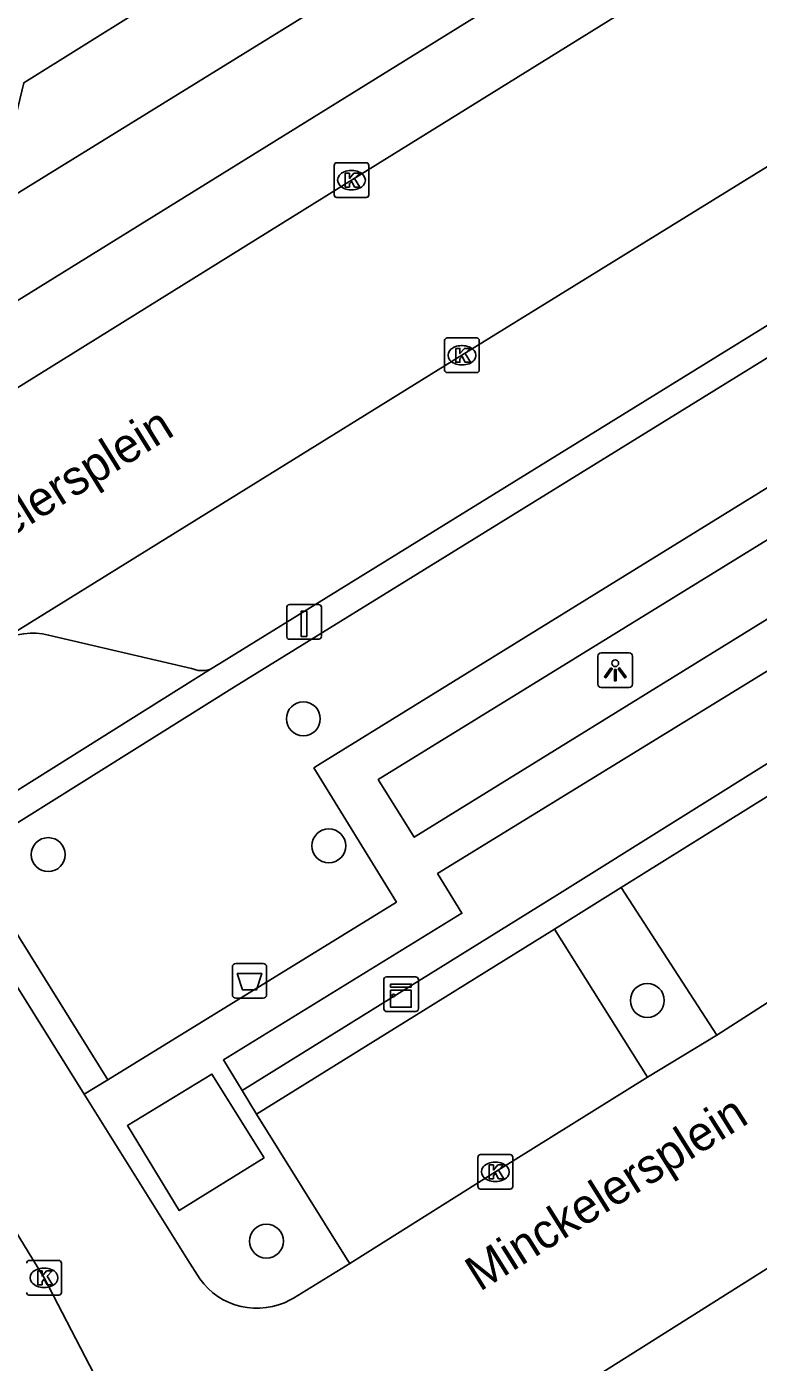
# Model space of a CAD drawing. Extents: x 159280 to 160375, y 384531 to 385872.
# Drawn here: x 159968.45 to 159989.56, y 385247.04 to 385285.56 of the extents above; entities that cross this region are included whole.
import ezdxf

# ---------------------------------------------------------------- set-up
doc = ezdxf.new("R2010")
doc.units = 0
for name, color, linetype in [('IMGEO_Afvalbak', 7, 'Continuous'), ('IMGEO_Boom', 7, 'Continuous'), ('IMGEO_Haag', 7, 'Continuous'), ('IMGEO_Kast', 7, 'Continuous'), ('IMGEO_Kolk', 7, 'Continuous'), ('IMGEO_Laadpaal', 7, 'Continuous'), ('IMGEO_Lichtpunt', 7, 'Continuous'), ('IMGEO_Openbare_ruimte_label', 7, 'Continuous'), ('IMGEO_Pand', 7, 'Continuous'), ('IMGEO_Parkeervlak_open', 7, 'Continuous'), ('IMGEO_Rijbaan_lokaal_open', 7, 'Continuous'), ('IMGEO_Voetpad_open', 7, 'Continuous')]:
    doc.layers.add(name, color=color, linetype=linetype)

msp = doc.modelspace()

# ---------------------------------------------------------------- linework, layer by layer
at = {"layer": 'IMGEO_Afvalbak'}
for p, q in [((159974.482, 385258.539), (159975.272, 385258.539)), ((159975.272, 385258.539), (159974.482, 385258.539)), ((159974.382, 385257.639), (159974.382, 385258.439)), ((159974.382, 385258.439), (159974.382, 385257.639)), ((159975.372, 385258.439), (159975.372, 385257.639)), ((159975.372, 385257.639), (159975.372, 385258.439)), ((159975.272, 385257.539), (159974.482, 385257.539)), ((159974.482, 385257.539), (159975.272, 385257.539))]:
    msp.add_line(p, q, dxfattribs=at)
msp.add_lwpolyline([(159974.525, 385258.253), (159975.229, 385258.253), (159975.08, 385257.783), (159974.674, 385257.783), (159974.525, 385258.253)], dxfattribs=at)
for centre, start, end in [((159974.482, 385258.439), 90, 180), ((159974.482, 385258.439), 90, 180), ((159975.272, 385258.439), 0, 90), ((159975.272, 385258.439), 360, 90), ((159974.482, 385257.639), 180, 270), ((159974.482, 385257.639), 180, 270), ((159975.272, 385257.639), 270, 0), ((159975.272, 385257.639), 270, 0)]:
    msp.add_arc(centre, 0.1, start, end, dxfattribs=at)
at = {"layer": 'IMGEO_Boom'}
for centre in [(159976.431, 385265.597), (159977.165, 385261.932), (159969.069, 385261.68), (159986.355, 385257.474), (159975.365, 385250.532)]:
    msp.add_circle(centre, 0.489, dxfattribs=at)
at = {"layer": 'IMGEO_Haag'}
for points in [[(160006.37, 385286.931), (160005.192, 385286.17), (160005.08, 385286.072), (160004.987, 385285.842), (160004.817, 385285.45), (160004.545, 385285.121), (160004.193, 385284.88), (159974.447, 385266.519), (159967.726, 385262.309), (159967.447, 385262.046), (159967.263, 385261.71), (159967.191, 385261.333), (159967.238, 385260.953), (159967.4, 385260.605), (159970.788, 385255.187)], [(160022.754, 385284.958), (160010.962, 385277.594), (159990.424, 385264.684), (159983.826, 385260.557), (159974.665, 385254.877)], [(159983.682, 385259.527), (159985.603, 385260.731)]]:
    msp.add_lwpolyline(points, dxfattribs=at)
at = {"layer": 'IMGEO_Kast'}
for p, q in [((159978.826, 385258.154), (159979.667, 385258.154)), ((159979.667, 385258.154), (159978.826, 385258.154)), ((159978.751, 385257.229), (159978.751, 385258.07)), ((159978.751, 385258.07), (159978.751, 385257.229)), ((159979.751, 385258.079), (159979.751, 385257.238)), ((159979.751, 385257.238), (159979.751, 385258.079)), ((159979.676, 385257.154), (159978.835, 385257.154)), ((159978.835, 385257.154), (159979.676, 385257.154))]:
    msp.add_line(p, q, dxfattribs=at)
for points in [[(159978.946, 385257.944), (159979.546, 385257.944), (159979.546, 385257.859), (159978.946, 385257.859), (159978.946, 385257.944)], [(159978.946, 385257.769), (159979.546, 385257.769), (159979.546, 385257.28), (159978.946, 385257.28), (159978.946, 385257.769)]]:
    msp.add_lwpolyline(points, dxfattribs=at)
msp.add_circle((159979.03, 385257.618), 0.0377, dxfattribs=at)
for centre, start, end in [((159978.829, 385258.076), 92.4484, 184.2845), ((159978.829, 385258.076), 92.4484, 184.2845), ((159979.673, 385258.076), 2.4484, 94.2845), ((159979.673, 385258.076), 2.4484, 94.2845), ((159978.829, 385257.232), 182.4484, 274.2845), ((159978.829, 385257.232), 182.4484, 274.2845), ((159979.673, 385257.232), 272.4484, 4.2845), ((159979.673, 385257.232), 272.4484, 4.2845)]:
    msp.add_arc(centre, 0.0779, start, end, dxfattribs=at)
at = {"layer": 'IMGEO_Kolk'}
for p, q in [((159977.393, 385281.634), (159978.245, 385281.634)), ((159977.318, 385280.708), (159977.318, 385281.56)), ((159977.806, 385281.414), (159977.831, 385281.414)), ((159978.319, 385281.56), (159978.319, 385280.708)), ((159978.245, 385280.634), (159977.393, 385280.634)), ((159977.829, 385280.854), (159977.804, 385280.854)), ((159980.506, 385275.656), (159980.506, 385276.508)), ((159980.581, 385276.582), (159981.433, 385276.582)), ((159980.994, 385276.362), (159981.019, 385276.362)), ((159981.507, 385276.508), (159981.507, 385275.656)), ((159981.433, 385275.582), (159980.581, 385275.582)), ((159981.017, 385275.802), (159980.992, 385275.802)), ((159981.47, 385252.104), (159981.47, 385252.956)), ((159981.545, 385253.03), (159982.397, 385253.03)), ((159981.958, 385252.81), (159981.983, 385252.81)), ((159982.471, 385252.956), (159982.471, 385252.104)), ((159982.397, 385252.03), (159981.545, 385252.03)), ((159981.981, 385252.25), (159981.956, 385252.25)), ((159968.523, 385249.975), (159969.375, 385249.975)), ((159968.936, 385249.755), (159968.961, 385249.755)), ((159969.449, 385249.901), (159969.449, 385249.049)), ((159969.375, 385248.975), (159968.523, 385248.975)), ((159968.959, 385249.195), (159968.934, 385249.195))]:
    msp.add_line(p, q, dxfattribs=at)
for points in [[(159977.393, 385281.634), (159978.245, 385281.634)], [(159977.318, 385280.708), (159977.318, 385281.56)], [(159977.639, 385281.334), (159977.762, 385281.334), (159977.762, 385281.183), (159977.892, 385281.334), (159978.056, 385281.334), (159977.91, 385281.183), (159978.063, 385280.934), (159977.911, 385280.934), (159977.826, 385281.098), (159977.762, 385281.031), (159977.762, 385280.934), (159977.639, 385280.934), (159977.639, 385281.334)], [(159978.319, 385281.56), (159978.319, 385280.708)], [(159978.245, 385280.634), (159977.393, 385280.634)], [(159980.506, 385275.656), (159980.506, 385276.508)], [(159980.581, 385276.582), (159981.433, 385276.582)], [(159980.827, 385276.282), (159980.95, 385276.282), (159980.95, 385276.131), (159981.08, 385276.282), (159981.244, 385276.282), (159981.098, 385276.131), (159981.251, 385275.882), (159981.099, 385275.882), (159981.014, 385276.046), (159980.95, 385275.979), (159980.95, 385275.882), (159980.827, 385275.882), (159980.827, 385276.282)], [(159981.507, 385276.508), (159981.507, 385275.656)], [(159981.433, 385275.582), (159980.581, 385275.582)], [(159981.47, 385252.104), (159981.47, 385252.956)], [(159981.545, 385253.03), (159982.397, 385253.03)], [(159982.471, 385252.956), (159982.471, 385252.104)], [(159981.791, 385252.73), (159981.914, 385252.73), (159981.914, 385252.579), (159982.044, 385252.73), (159982.208, 385252.73), (159982.062, 385252.579), (159982.215, 385252.33), (159982.063, 385252.33), (159981.978, 385252.494), (159981.914, 385252.427), (159981.914, 385252.33), (159981.791, 385252.33), (159981.791, 385252.73)], [(159982.397, 385252.03), (159981.545, 385252.03)], [(159968.523, 385249.975), (159969.375, 385249.975)], [(159968.769, 385249.675), (159968.892, 385249.675), (159968.892, 385249.524), (159969.022, 385249.675), (159969.186, 385249.675), (159969.04, 385249.524), (159969.193, 385249.275), (159969.041, 385249.275), (159968.956, 385249.439), (159968.892, 385249.372), (159968.892, 385249.275), (159968.769, 385249.275), (159968.769, 385249.675)], [(159969.449, 385249.901), (159969.449, 385249.049)], [(159969.375, 385248.975), (159968.523, 385248.975)]]:
    msp.add_lwpolyline(points, dxfattribs=at)
for centre, start, end in [((159977.395, 385281.558), 91.552, 178.448), ((159977.395, 385281.558), 91.552, 178.448), ((159978.243, 385281.558), 1.552, 88.448), ((159978.243, 385281.558), 1.552, 88.448), ((159977.395, 385280.71), 181.552, 268.448), ((159977.395, 385280.71), 181.552, 268.448), ((159978.243, 385280.71), 271.552, 358.448), ((159978.243, 385280.71), 271.552, 358.448), ((159980.583, 385276.506), 91.552, 178.448), ((159980.583, 385276.506), 91.552, 178.448), ((159981.431, 385276.506), 1.552, 88.448), ((159981.431, 385276.506), 1.552, 88.448), ((159980.583, 385275.658), 181.552, 268.448), ((159980.583, 385275.658), 181.552, 268.448), ((159981.431, 385275.658), 271.552, 358.448), ((159981.431, 385275.658), 271.552, 358.448), ((159981.547, 385252.954), 91.552, 178.448), ((159981.547, 385252.954), 91.552, 178.448), ((159982.395, 385252.954), 1.552, 88.448), ((159982.395, 385252.954), 1.552, 88.448), ((159981.547, 385252.106), 181.552, 268.448), ((159981.547, 385252.106), 181.552, 268.448), ((159982.395, 385252.106), 271.552, 358.448), ((159982.395, 385252.106), 271.552, 358.448), ((159968.525, 385249.899), 91.552, 178.448), ((159968.525, 385249.899), 91.552, 178.448), ((159969.373, 385249.899), 1.552, 88.448), ((159969.373, 385249.899), 1.552, 88.448), ((159968.525, 385249.051), 181.552, 268.448), ((159968.525, 385249.051), 181.552, 268.448), ((159969.373, 385249.051), 271.552, 358.448), ((159969.373, 385249.051), 271.552, 358.448)]:
    msp.add_arc(centre, 0.0765, start, end, dxfattribs=at)
for centre, major_axis, ratio, start_param, end_param in [((159977.805, 385281.134), (-0.387, 0.002), 0.722429, 4.712389, 7.853982), ((159977.83, 385281.134), (-0.39, 0.002), 0.717154, 1.570796, 4.712389), ((159980.993, 385276.082), (-0.387, 0.002), 0.722429, 4.712389, 7.853982), ((159981.018, 385276.082), (-0.39, 0.002), 0.717154, 1.570796, 4.712389), ((159981.957, 385252.53), (-0.387, 0.002), 0.722429, 4.712389, 7.853982), ((159981.982, 385252.53), (-0.39, 0.002), 0.717154, 1.570796, 4.712389), ((159968.935, 385249.475), (-0.387, 0.002), 0.722429, 4.712389, 7.853982), ((159968.96, 385249.475), (-0.39, 0.002), 0.717154, 1.570796, 4.712389)]:
    msp.add_ellipse(centre, major_axis=major_axis, ratio=ratio, start_param=start_param, end_param=end_param, dxfattribs=at)
at = {"layer": 'IMGEO_Laadpaal'}
for p, q in [((159975.952, 385268.808), (159975.952, 385267.967)), ((159975.952, 385268.808), (159975.952, 385267.967)), ((159976.868, 385268.892), (159976.027, 385268.892)), ((159976.868, 385268.892), (159976.027, 385268.892)), ((159976.952, 385267.976), (159976.952, 385268.817)), ((159976.952, 385267.976), (159976.952, 385268.817)), ((159976.036, 385267.892), (159976.877, 385267.892)), ((159976.036, 385267.892), (159976.877, 385267.892))]:
    msp.add_line(p, q, dxfattribs=at)
msp.add_lwpolyline([(159976.367, 385268.705), (159976.527, 385268.705), (159976.527, 385267.972), (159976.367, 385267.972), (159976.367, 385268.705)], dxfattribs=at)
for centre, start, end in [((159976.03, 385268.814), 92.4484, 184.2845), ((159976.03, 385268.814), 92.4484, 184.2845), ((159976.874, 385268.814), 2.4484, 94.2845), ((159976.874, 385268.814), 2.4484, 94.2845), ((159976.03, 385267.97), 182.4484, 274.2845), ((159976.03, 385267.97), 182.4484, 274.2845), ((159976.874, 385267.97), 272.4484, 4.2845), ((159976.874, 385267.97), 272.4484, 4.2845)]:
    msp.add_arc(centre, 0.0779, start, end, dxfattribs=at)
at = {"layer": 'IMGEO_Lichtpunt'}
for p, q in [((159984.93, 385267.403), (159984.93, 385266.596)), ((159984.93, 385267.403), (159984.93, 385266.596)), ((159985.832, 385267.498), (159985.024, 385267.498)), ((159985.832, 385267.498), (159985.024, 385267.498)), ((159985.926, 385266.596), (159985.926, 385267.403)), ((159985.926, 385266.596), (159985.926, 385267.403)), ((159985.024, 385266.502), (159985.832, 385266.502)), ((159985.024, 385266.502), (159985.832, 385266.502))]:
    msp.add_line(p, q, dxfattribs=at)
for points in [[(159985.304, 385267.067), (159985.343, 385267.039), (159985.155, 385266.777), (159985.117, 385266.804), (159985.304, 385267.067)], [(159985.406, 385267.019), (159985.453, 385267.019), (159985.453, 385266.697), (159985.406, 385266.697), (159985.406, 385267.019)], [(159985.516, 385267.039), (159985.554, 385267.066), (159985.741, 385266.804), (159985.702, 385266.776), (159985.516, 385267.039)]]:
    msp.add_lwpolyline(points, dxfattribs=at)
msp.add_circle((159985.429, 385267.201), 0.0994, dxfattribs=at)
for centre, start, end in [((159985.024, 385267.403), 90, 180), ((159985.024, 385267.403), 90, 180), ((159985.832, 385267.403), 0, 90), ((159985.832, 385267.403), 0, 90), ((159985.024, 385266.596), 180, 270), ((159985.024, 385266.596), 180, 270), ((159985.832, 385266.596), 270, 0), ((159985.832, 385266.596), 270, 360)]:
    msp.add_arc(centre, 0.0946, start, end, dxfattribs=at)
at = {"layer": 'IMGEO_Pand'}
msp.add_lwpolyline([(159965.917, 385282.399), (159966.858, 385282.18), (159968.137, 385282.976), (159968.361, 385283.941), (159971.693, 385286.015)], dxfattribs=at)
at = {"layer": 'IMGEO_Parkeervlak_open'}
for points in [[(160005.985, 385298.572), (160000, 385294.876), (159994.495, 385291.477), (159977.819, 385281.133), (159964.595, 385272.924)], [(159967.585, 385267.782), (159981.006, 385276.083), (160000, 385287.817), (160006.661, 385291.932), (160008.324, 385293.077)], [(159973.755, 385267.03), (159974.022, 385267.197), (160000, 385283.23), (160003.814, 385285.584), (160003.88, 385285.624), (160003.942, 385285.669), (160004, 385285.72), (160004.054, 385285.776), (160004.102, 385285.837), (160004.144, 385285.901), (160004.18, 385285.969), (160004.211, 385286.04), (160004.234, 385286.113), (160004.246, 385286.161), (160004.254, 385286.192), (160004.265, 385286.233), (160004.307, 385286.332), (160004.357, 385286.428), (160004.415, 385286.519), (160004.481, 385286.604), (160004.555, 385286.683), (160004.636, 385286.755), (160004.722, 385286.819), (160005.943, 385287.608)], [(159985.603, 385260.731), (159989.86, 385263.388)], [(159985.603, 385260.731), (159988.361, 385256.476)], [(159975.083, 385254.195), (159983.682, 385259.527)], [(159986.356, 385255.264), (159983.682, 385259.527)]]:
    msp.add_lwpolyline(points, dxfattribs=at)
at = {"layer": 'IMGEO_Rijbaan_lokaal_open'}
msp.add_lwpolyline([(159970.654, 385246.193), (159968.948, 385249.474), (159968.627, 385250), (159962.44, 385260.137)], dxfattribs=at)
at = {"layer": 'IMGEO_Voetpad_open'}
for points in [[(159966.393, 385276.553), (160000, 385297.374), (160002.184, 385298.727)], [(159988.399, 385293.259), (159981.809, 385289.169), (159967.187, 385280.142), (159965.917, 385282.399)], [(159970.788, 385255.187), (159979.116, 385260.312), (159976.734, 385264.183), (159976.917, 385264.296), (160000, 385278.55), (160008.388, 385283.73), (160006.37, 385286.931)], [(159974.665, 385254.877), (159974.124, 385255.76), (159981.007, 385259.989), (159980.305, 385261.133), (159994.009, 385269.544), (159993.583, 385270.249), (159995.252, 385271.302), (159995.682, 385270.573), (160000, 385273.252), (160004.188, 385275.85), (160004.907, 385274.719), (160022.401, 385285.525)], [(160000, 385277.031), (160002.522, 385278.585), (160003.531, 385276.934), (160000, 385274.754), (159979.633, 385262.18), (159978.59, 385263.842), (160000, 385277.031)], [(159978.367, 385241.329), (159978.585, 385242.669), (159990.225, 385250), (160000, 385256.156), (160027.623, 385273.553), (160030.41, 385273.011)], [(159973.755, 385267.03), (159973.72, 385267.018), (159973.657, 385267.002), (159973.592, 385266.992), (159973.527, 385266.987), (159973.461, 385266.988), (159973.396, 385266.995), (159973.332, 385267.008), (159973.269, 385267.026), (159973.208, 385267.05), (159969.082, 385268.013), (159968.905, 385268.047), (159968.725, 385268.064), (159968.545, 385268.066), (159968.365, 385268.051), (159968.187, 385268.02), (159968.013, 385267.974), (159967.843, 385267.912), (159967.68, 385267.835), (159967.585, 385267.782)], [(159967.337, 385263.01), (159973.755, 385267.03)], [(159970.106, 385254.767), (159966.672, 385260.261)], [(159992.591, 385259.154), (159990.455, 385257.818), (159988.361, 385256.476)], [(159988.361, 385256.476), (159986.356, 385255.264)], [(159970.788, 385255.187), (159970.106, 385254.767)], [(159975.302, 385252.933), (159972.85, 385251.412), (159971.355, 385253.865), (159973.792, 385255.351), (159975.302, 385252.933)], [(159986.356, 385255.264), (159981.972, 385252.529), (159977.954, 385250), (159977.77, 385249.884)], [(159970.106, 385254.767), (159973.09, 385250), (159973.441, 385249.44), (159973.555, 385249.297), (159973.681, 385249.165), (159973.818, 385249.045), (159973.965, 385248.937), (159974.122, 385248.843), (159974.286, 385248.763), (159974.457, 385248.698), (159974.633, 385248.649), (159974.812, 385248.616), (159974.994, 385248.599), (159975.177, 385248.598), (159975.359, 385248.614), (159975.538, 385248.645), (159975.715, 385248.693), (159975.886, 385248.756), (159976.051, 385248.834), (159976.151, 385248.891), (159977.77, 385249.884)], [(159975.083, 385254.195), (159974.665, 385254.877)], [(159977.77, 385249.884), (159977.698, 385250), (159975.083, 385254.195)]]:
    msp.add_lwpolyline(points, dxfattribs=at)

# ---------------------------------------------------------------- texts
at = {"layer": 'IMGEO_Openbare_ruimte_label'}
for rotation, p in [(31.8778, (159964.932, 385268.932)), (32.0844, (159981.521, 385249.063))]:
    msp.add_text('Minckelersplein', height=1, rotation=rotation, dxfattribs=at).set_placement(p)

doc.saveas('drawing.dxf')
